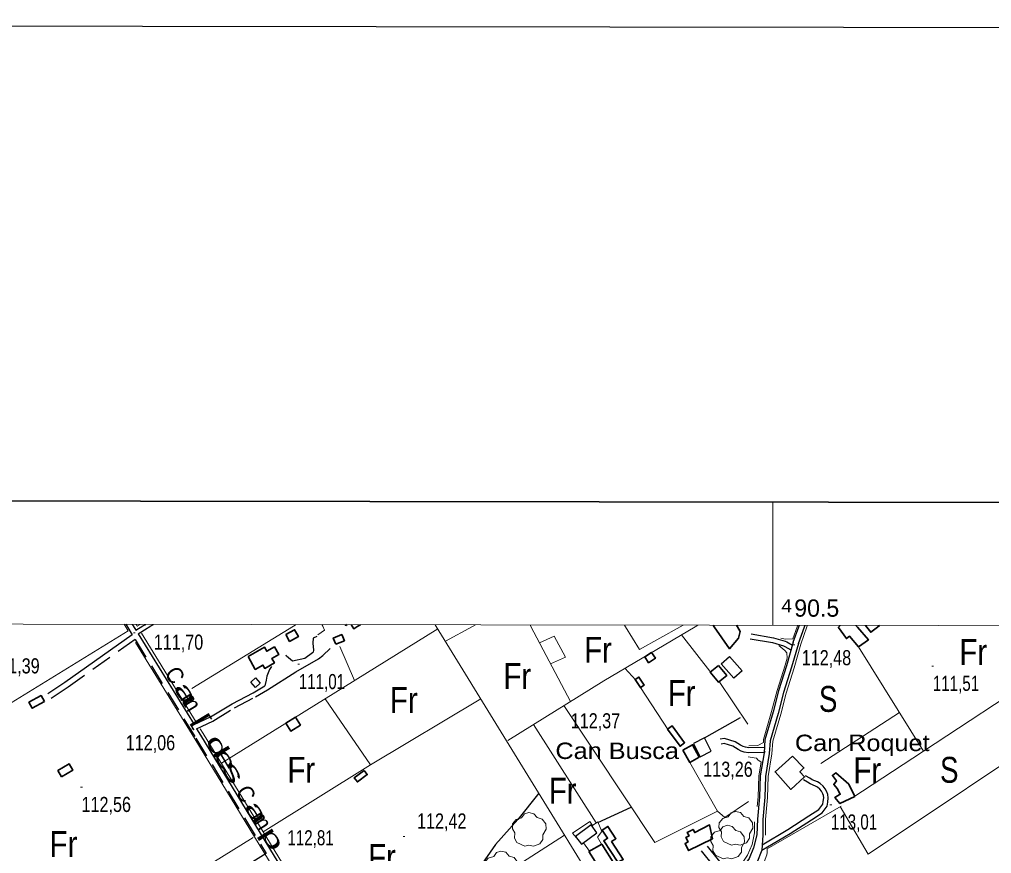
# Model space of a CAD drawing. Extents: x 487425 to 492029, y 4383576 to 4386788.
# Drawn here: x 490064 to 490627, y 4386305 to 4386788 of the extents above; entities that cross this region are included whole.
import ezdxf
from ezdxf.enums import TextEntityAlignment as Align

# ---------------------------------------------------------------- set-up
doc = ezdxf.new("R2010")
doc.units = 0
doc.header["$LTSCALE"] = 4
for name, pattern in [('DOTTED', [1.5, 0.3, -1.2]), ('LONG_DASHED', [7.5, 6, -1.5]), ('MEDIUM_DASHED', [4.5, 3, -1.5])]:
    doc.linetypes.add(name, pattern=pattern)
for name, color, linetype, lineweight in [('1', 7, 'Continuous', 13), ('2', 7, 'DOTTED', 13), ('21', 7, 'Continuous', 25), ('25', 7, 'LONG_DASHED', 25), ('29', 7, 'Continuous', 13), ('36', 7, 'Continuous', 25), ('38', 7, 'Continuous', 25), ('47', 7, 'Continuous', 35), ('51', 7, 'Continuous', 13), ('7', 7, 'Continuous', 13)]:
    doc.layers.add(name, color=color, linetype=linetype, lineweight=lineweight)
doc.layers.add('31', color=7, linetype='Continuous')
doc.layers.add('5', color=7, linetype='Continuous')

msp = doc.modelspace()

# ---------------------------------------------------------------- linework, layer by layer
at = {"layer": '1'}
msp.add_line((490500, 4386437.1), (490500, 4386508.5), dxfattribs=at)
at = {"layer": '1', "lineweight": 25}
msp.add_lwpolyline([(487429.26, 4386787.97), (492029.26, 4386781.28), (492024.61, 4383576.28), (487424.61, 4383582.97)], close=True, dxfattribs=at)
at = {"layer": '1', "lineweight": 35}
msp.add_lwpolyline([(487611.46, 4386512.7), (491328.86, 4386507.3), (491325.3, 4384052.3), (487607.9, 4384057.7)], close=True, dxfattribs=at)
at = {"layer": '1'}
msp.add_lwpolyline([(487681.9, 4386441.2), (491258.2, 4386436), (491255.4, 4384123.8), (487678, 4384129)], close=True, dxfattribs=at)
at = {"layer": '21'}
for points in [[(490475.05, 4386418.97), (490482.3, 4386410.73), (490477.42, 4386406.44), (490470.17, 4386414.68)], [(490203.36, 4386403.49), (490200.68, 4386401.08), (490197.89, 4386404.18), (490200.57, 4386406.59)], [(490460.52, 4386371.85), (490454.17, 4386368.63), (490458.09, 4386360.91), (490464.44, 4386364.13)], [(490394.92, 4386321.51), (490385.89, 4386314.86), (490389.26, 4386310.28), (490398.29, 4386316.93)]]:
    msp.add_lwpolyline(points, close=True, dxfattribs=at)
at = {"layer": '25'}
for p, q in [((490460.52, 4386371.85), (490482.57, 4386384.48)), ((490398.81, 4386322.94), (490418.16, 4386331.8))]:
    msp.add_line(p, q, dxfattribs=at)
msp.add_lwpolyline([(490364.68, 4386339.78), (490352.56, 4386324.7), (490339.63, 4386310.05), (490330.21, 4386296.88), (490327.72, 4386291.26), (490323.88, 4386283.4), (490325.69, 4386281)], dxfattribs=at)
at = {"layer": '29'}
for points in [[(490356.53, 4386309.22), (490351.99, 4386311.34), (490350.58, 4386313.88), (490350.68, 4386316.86), (490349.31, 4386319.27), (490349.35, 4386322.02), (490351.51, 4386324.62), (490354.7, 4386325.62), (490356.35, 4386327.81), (490358.92, 4386328.64), (490361.78, 4386327.99), (490363.73, 4386325.72), (490366.54, 4386324.9), (490368.67, 4386322.05), (490368.91, 4386318.92), (490367.03, 4386315.77), (490367.03, 4386313.09), (490365.21, 4386310.48), (490361.59, 4386309.14), (490358.82, 4386309.77)], [(490476.13, 4386309.84), (490471.59, 4386311.96), (490470.18, 4386314.5), (490470.28, 4386317.48), (490468.91, 4386319.89), (490468.95, 4386322.64), (490471.11, 4386325.24), (490474.3, 4386326.24), (490475.95, 4386328.43), (490478.52, 4386329.26), (490481.38, 4386328.61), (490483.33, 4386326.34), (490486.14, 4386325.52), (490488.27, 4386322.67), (490488.51, 4386319.54), (490486.63, 4386316.39), (490486.63, 4386313.71), (490484.81, 4386311.1), (490481.19, 4386309.76), (490478.42, 4386310.39)], [(490471.38, 4386301.83), (490466.84, 4386303.95), (490465.43, 4386306.49), (490465.53, 4386309.47), (490464.16, 4386311.88), (490464.2, 4386314.63), (490466.36, 4386317.23), (490469.55, 4386318.23), (490471.2, 4386320.42), (490473.77, 4386321.25), (490476.63, 4386320.6), (490478.58, 4386318.33), (490481.39, 4386317.51), (490483.52, 4386314.66), (490483.76, 4386311.53), (490481.88, 4386308.38), (490481.88, 4386305.7), (490480.06, 4386303.09), (490476.44, 4386301.75), (490473.67, 4386302.38)], [(490340.34, 4386286.85), (490335.8, 4386288.97), (490334.39, 4386291.51), (490334.49, 4386294.49), (490333.12, 4386296.9), (490333.16, 4386299.65), (490335.32, 4386302.25), (490338.51, 4386303.25), (490340.16, 4386305.44), (490342.73, 4386306.27), (490345.59, 4386305.62), (490347.54, 4386303.35), (490350.35, 4386302.53), (490352.48, 4386299.68), (490352.72, 4386296.55), (490350.84, 4386293.4), (490350.84, 4386290.72), (490349.02, 4386288.11), (490345.4, 4386286.77), (490342.63, 4386287.4)]]:
    msp.add_lwpolyline(points, close=True, dxfattribs=at)
at = {"layer": '36'}
for p, q in [((490511.93, 4386427.39), (490515.14, 4386436.12)), ((490514.89, 4386426.53), (490518.49, 4386436.12)), ((490515.14, 4386436.12), (490515.49, 4386437.08)), ((490518.49, 4386436.12), (490518.85, 4386437.08))]:
    msp.add_line(p, q, dxfattribs=at)
for points in [[(490511.93, 4386427.39), (490507.92, 4386413.69), (490503.37, 4386399.08), (490500.19, 4386386.92), (490495.53, 4386370.78), (490494.98, 4386363.28), (490492.76, 4386349.92), (490492.35, 4386337.65), (490491.18, 4386324.81), (490490.87, 4386315.76)], [(490514.89, 4386426.53), (490510.87, 4386412.8), (490506.33, 4386398.23), (490503.16, 4386386.1), (490498.58, 4386370.23), (490498.04, 4386362.92), (490495.84, 4386349.61), (490495.43, 4386337.46), (490494.26, 4386324.67), (490494.31, 4386315.54)], [(490490.87, 4386315.76), (490488.85, 4386308.16), (490486.42, 4386301.99), (490482.67, 4386296.79), (490479.17, 4386293.66), (490472.49, 4386289.3)], [(490494.31, 4386315.54), (490493.63, 4386306.76), (490490.8, 4386299.6), (490486.38, 4386293.46), (490482.39, 4386289.89), (490473.92, 4386285.81)]]:
    msp.add_lwpolyline(points, dxfattribs=at)
at = {"layer": '38', "linetype": 'MEDIUM_DASHED'}
for p, q in [((490125.59, 4386437.65), (490126.17, 4386436.7)), ((490126.17, 4386436.7), (490129.27, 4386431.66)), ((490132.68, 4386432.16), (490140.13, 4386436.68)), ((490140.13, 4386436.68), (490141.69, 4386437.62))]:
    msp.add_line(p, q, dxfattribs=at)
at = {"layer": '38'}
for p, q in [((490129.3, 4386437.64), (490129.89, 4386436.69)), ((490129.89, 4386436.69), (490131.42, 4386434.21)), ((490131.42, 4386434.21), (490135.5, 4386436.68)), ((490135.5, 4386436.68), (490137.07, 4386437.63)), ((490132.68, 4386432.16), (490165.05, 4386379.54))]:
    msp.add_line(p, q, dxfattribs=at)
for points in [[(490129.27, 4386431.66), (490090.32, 4386403.89), (490080.5, 4386397.34)], [(490236.2, 4386430.54), (490233.95, 4386429.57), (490233.87, 4386426.79), (490234.16, 4386422.75), (490234, 4386421.62), (490233.7, 4386421.1), (490229.19, 4386417.81), (490221.99, 4386416.26), (490218.55, 4386419.12), (490218.48, 4386419.87)], [(490486.97, 4386429.25), (490499.84, 4386427.05), (490506.31, 4386425.12), (490506.95, 4386424.88), (490510.58, 4386422.78)], [(490487.46, 4386432.06), (490500.49, 4386429.82), (490507.2, 4386427.82), (490508.16, 4386427.47), (490511.4, 4386425.59)], [(490207.51, 4386399.77), (490224, 4386410.18), (490237.14, 4386417.64), (490239.7, 4386419.51), (490243.76, 4386423.69)], [(490209.99, 4386413.14), (490208.71, 4386411.42), (490207.27, 4386407.68), (490206.81, 4386405.28), (490206.09, 4386402.12)], [(490165.05, 4386379.54), (490174.66, 4386384.01), (490187.11, 4386391.68), (490199.28, 4386398.03), (490206.09, 4386402.12)], [(490166.5, 4386377.18), (490168.81, 4386373.42), (490253.58, 4386234.23), (490290.96, 4386172.33)], [(490495.21, 4386366.4), (490486.12, 4386366.18), (490484.19, 4386366.43), (490482.95, 4386366.89), (490481.45, 4386367.68), (490478.2, 4386369.67), (490472.14, 4386371.62), (490469.57, 4386371.13)], [(490494.99, 4386363.48), (490485.97, 4386363.26), (490483.49, 4386363.58), (490481.77, 4386364.22), (490480.01, 4386365.14), (490476.97, 4386367), (490471.95, 4386368.62), (490470.11, 4386368.27)], [(490493.63, 4386306.81), (490510.08, 4386316.49), (490522.42, 4386324.5), (490528.56, 4386328.4), (490531.45, 4386332.41), (490531.92, 4386334.72), (490532.18, 4386337.12), (490531.91, 4386339.08), (490531.36, 4386340.64), (490530.4, 4386342.41), (490529.18, 4386343.89), (490527.44, 4386345.56), (490525.88, 4386346.39), (490522.88, 4386347.64), (490521.46, 4386348.57), (490519, 4386349.9)], [(490493.88, 4386310.02), (490508.69, 4386318.74), (490521, 4386326.72), (490526.71, 4386330.36), (490528.97, 4386333.49), (490529.31, 4386335.13), (490529.52, 4386337.08), (490529.33, 4386338.46), (490528.94, 4386339.57), (490528.2, 4386340.93), (490527.24, 4386342.1), (490525.88, 4386343.4), (490524.75, 4386344), (490521.64, 4386345.3), (490520.11, 4386346.3), (490517.75, 4386347.57)], [(490475.82, 4386291.47), (490469.41, 4386300.21), (490462.29, 4386309.25)], [(490206.78, 4386304.96), (490182.74, 4386289.89), (490172.6, 4386282.29), (490169.93, 4386278.98), (490169.27, 4386276.86), (490168.65, 4386275.86), (490165.86, 4386274.91), (490165.03, 4386275.15), (490164.54, 4386275.37)], [(490472.16, 4386289.08), (490465.93, 4386297.57), (490458.86, 4386306.56)]]:
    msp.add_lwpolyline(points, dxfattribs=at)
at = {"layer": '38', "linetype": 'MEDIUM_DASHED'}
for points in [[(490130.95, 4386428.92), (490092.14, 4386401.26), (490082.28, 4386394.68)], [(490130.95, 4386428.92), (490166.1, 4386371.76), (490206.78, 4386304.96)], [(490166.5, 4386377.18), (490175.97, 4386381.59), (490188.47, 4386389.29), (490200.62, 4386395.63), (490207.51, 4386399.77)]]:
    msp.add_lwpolyline(points, dxfattribs=at)
at = {"layer": '47'}
for p, q in [((490256.08, 4386437.46), (490256.65, 4386436.51)), ((490259.91, 4386436.5), (490261.49, 4386437.45)), ((490465.62, 4386437.15), (490465.51, 4386437.07)), ((490465.51, 4386437.07), (490466.11, 4386436.2)), ((490479.54, 4386436.18), (490478.99, 4386437.13)), ((490538.19, 4386436.09), (490538.01, 4386435.89)), ((490539.05, 4386437.05), (490538.19, 4386436.09)), ((490549.05, 4386436.07), (490548.22, 4386437.03)), ((490553.7, 4386437.02), (490554.44, 4386436.07)), ((490560.64, 4386436.06), (490561.88, 4386437.01))]:
    msp.add_line(p, q, dxfattribs=at)
for points in [[(490218.21, 4386431.71), (490223.28, 4386434.53), (490225.48, 4386430.57), (490220.41, 4386427.75)], [(490247.14, 4386426.08), (490252.08, 4386428.13), (490250.6, 4386431.69), (490245.66, 4386429.64)], [(490196.36, 4386419.03), (490205.75, 4386424.48), (490207.17, 4386422.02), (490211.58, 4386424.58), (490214.13, 4386420.16), (490210.13, 4386417.86), (490211.61, 4386415.26), (490206.01, 4386412.08), (490204.88, 4386414.05), (490200.52, 4386411.56)], [(490429.92, 4386421.35), (490425.96, 4386418.75), (490428.18, 4386415.36), (490432.14, 4386417.96)], [(490468.59, 4386413.89), (490463.87, 4386409.95), (490468.71, 4386404.14), (490473.43, 4386408.08)], [(490420.43, 4386405.78), (490423.41, 4386401), (490425.52, 4386402.32), (490422.54, 4386407.1)], [(490078.42, 4386392.91), (490071.38, 4386389.08), (490069.49, 4386392.56), (490076.53, 4386396.39)], [(490223.77, 4386383.86), (490218.22, 4386380.43), (490221.05, 4386375.85), (490226.6, 4386379.28)], [(490439.17, 4386376.86), (490446.37, 4386367.08), (490449.04, 4386369.04), (490441.84, 4386378.82)], [(490448.05, 4386364.84), (490451.95, 4386357.72), (490457.49, 4386360.76), (490453.59, 4386367.88)], [(490511.4, 4386361.29), (490501.4, 4386352.18), (490510.59, 4386342.07), (490518.49, 4386349.25), (490515.72, 4386352.28), (490518.09, 4386354.45)], [(490088.41, 4386349.31), (490094.99, 4386353.21), (490092.86, 4386356.8), (490086.28, 4386352.9)], [(490263.57, 4386353), (490257.83, 4386348.81), (490259.58, 4386346.42), (490265.32, 4386350.61)], [(490547.54, 4386337.86), (490544.04, 4386345.07), (490536.56, 4386351.62), (490534.61, 4386350.13), (490536.85, 4386346.97), (490535.34, 4386344.87), (490537.51, 4386342.32), (490538.48, 4386340.29), (490539.07, 4386339.24), (490536.07, 4386337.37), (490538.91, 4386333.84)], [(490410.38, 4386299.94), (490402.24, 4386312.34), (490404.43, 4386313.77), (490401.36, 4386318.45), (490404.63, 4386320.59), (490409.29, 4386313.46), (490406.75, 4386311.8), (490413.49, 4386301.47)], [(490465.07, 4386313.43), (490451.33, 4386306.65), (490449.29, 4386310.75), (490451, 4386311.6), (490449.72, 4386314.15), (490451.62, 4386315.12), (490450.57, 4386317.15), (490453.91, 4386318.88), (490454.86, 4386317.03), (490463.45, 4386321.44)], [(490393.6, 4386305.99), (490404.64, 4386288.71), (490410.63, 4386292.55), (490407.37, 4386297.61), (490408.68, 4386298.45), (490401.02, 4386310.38)]]:
    msp.add_lwpolyline(points, close=True, dxfattribs=at)
for points in [[(490252.57, 4386437.46), (490252.85, 4386436.99), (490253.63, 4386437.46)], [(490256.65, 4386436.51), (490257.51, 4386435.06), (490259.91, 4386436.5)], [(490466.11, 4386436.2), (490474.92, 4386423.47), (490480.18, 4386429.68), (490481.09, 4386433.5), (490479.54, 4386436.18)], [(490538.01, 4386435.89), (490542.64, 4386429.43), (490544.52, 4386430.77), (490549.68, 4386424.61), (490555.39, 4386428.72), (490549.05, 4386436.07)], [(490554.44, 4386436.07), (490556.75, 4386433.06), (490560.64, 4386436.06)]]:
    msp.add_lwpolyline(points, dxfattribs=at)
at = {"layer": '51'}
for p, q in [((490127.02, 4386433.81), (490001.46, 4386356.91)), ((490124.66, 4386437.65), (490125.24, 4386436.7)), ((490125.24, 4386436.7), (490127.02, 4386433.81)), ((490131.48, 4386437.64), (490132.06, 4386436.69)), ((490132.06, 4386436.69), (490132.29, 4386436.31)), ((490132.81, 4386437.01), (490133.84, 4386437.63)), ((490163.69, 4386400.46), (490222.61, 4386436.56)), ((490180.87, 4386357.16), (490306.12, 4386435.07)), ((490222.61, 4386436.56), (490224.15, 4386437.5)), ((490239.05, 4386437.48), (490239.52, 4386436.53)), ((490304.68, 4386437.39), (490305.27, 4386436.43)), ((490310.54, 4386427.88), (490326.27, 4386436.4)), ((490326.27, 4386436.4), (490328.03, 4386437.35)), ((490359.56, 4386437.31), (490360.06, 4386436.35)), ((490360.06, 4386436.35), (490382.91, 4386392.97)), ((490414.79, 4386436.27), (490414.2, 4386437.23)), ((490448.1, 4386437.18), (490446.42, 4386436.23)), ((490456.74, 4386437.17), (490455.12, 4386436.21)), ((490511.73, 4386429.23), (490514.15, 4386436.13)), ((490514.15, 4386436.13), (490514.49, 4386437.08)), ((490516.36, 4386426.1), (490519.77, 4386436.12)), ((490519.77, 4386436.12), (490520.1, 4386437.07)), ((490134.63, 4386432.51), (490166.38, 4386380.89)), ((490447.13, 4386431.51), (490464.91, 4386408.71)), ((490249.46, 4386424.8), (490257.92, 4386405.09)), ((490420.77, 4386405.25), (490414.48, 4386412.25)), ((490439.42, 4386376.53), (490423.41, 4386401)), ((490469.1, 4386404.47), (490485.66, 4386379.89)), ((490240.97, 4386394.54), (490267.26, 4386356.37)), ((490573.36, 4386386.66), (490527.88, 4386357.04)), ((490397.9, 4386322.64), (490361.63, 4386379.68)), ((490587.36, 4386364.21), (490545.78, 4386337.04)), ((490199.28, 4386314.2), (490074.21, 4386236.81)), ((490394.03, 4386306.25), (490390.48, 4386311.18)), ((490400.95, 4386310.34), (490398.56, 4386314.47))]:
    msp.add_line(p, q, dxfattribs=at)
for points in [[(490239.52, 4386436.53), (490240.64, 4386434.27), (490236.66, 4386431.59)], [(490305.27, 4386436.43), (490345.95, 4386370.24), (490415.95, 4386256.36)], [(490455.12, 4386436.21), (490402.21, 4386405.01), (490346.62, 4386370.31)], [(490446.42, 4386436.23), (490422.95, 4386423.02), (490414.79, 4386436.27)], [(490365, 4386426.99), (490373.57, 4386430.81), (490379.98, 4386418.72), (490371.42, 4386414.79)], [(490511.73, 4386429.23), (490507.33, 4386429.09), (490504.63, 4386429.62)], [(490131.14, 4386427.1), (490165.43, 4386371.35), (490250.19, 4386232.17), (490286.91, 4386171.38)], [(490516.36, 4386426.1), (490512.34, 4386412.36), (490507.8, 4386397.81), (490504.64, 4386385.69), (490500.1, 4386369.96), (490499.56, 4386362.74), (490497.37, 4386349.46), (490496.96, 4386337.36), (490495.79, 4386324.6), (490495.84, 4386315.55)], [(490508.36, 4386418.05), (490508.28, 4386421.21), (490507.08, 4386422.41), (490503.57, 4386425.35)], [(490549.68, 4386424.61), (490587.36, 4386364.21), (490655.32, 4386408.98)], [(490494.62, 4386369.24), (490494.73, 4386370.92), (490499.41, 4386387.13), (490502.6, 4386399.3), (490507.15, 4386413.92), (490508.36, 4386418.05)], [(490204.99, 4386317.56), (490267.26, 4386356.37), (490331.01, 4386394.56)], [(490379.2, 4386390.65), (490431.77, 4386311.22), (490468.11, 4386329.48), (490451.95, 4386357.72)], [(490168.66, 4386377.18), (490170.38, 4386374.38), (490255.15, 4386235.18), (490292.54, 4386173.28)], [(490669.62, 4386380.93), (490555.31, 4386304.55), (490539.11, 4386332.14)], [(490494.62, 4386369.24), (490491.4, 4386367.43), (490486.15, 4386367.22)], [(490493.27, 4386357.85), (490491.45, 4386359.25), (490490.55, 4386360.16), (490489.27, 4386360.38), (490485.83, 4386360.92)], [(490491.06, 4386332.24), (490491.55, 4386337.7), (490491.96, 4386350), (490493.27, 4386357.85)], [(490468.11, 4386329.48), (490472.3, 4386325.8), (490486.05, 4386334.98)], [(490508.88, 4386243.05), (490483.15, 4386289.83), (490488.03, 4386293.34), (490494.04, 4386296.55), (490495.71, 4386301.72), (490496.61, 4386304.19), (490496.77, 4386305.54), (490496.85, 4386307.57), (490539.58, 4386332.41)], [(490398.56, 4386314.47), (490401.04, 4386317.69), (490398.74, 4386323.17), (490395.66, 4386321.23), (490394.09, 4386323.48), (490384.17, 4386316.61), (490386.51, 4386314.03)], [(490489.47, 4386323.18), (490489.38, 4386316.88), (490488.16, 4386310.06), (490485.37, 4386304), (490483.11, 4386300.48), (490479.5, 4386296.29), (490477.02, 4386295.78), (490475.82, 4386295.63), (490473.05, 4386295.64), (490472.67, 4386295.71)], [(490254.11, 4386236.9), (490326.05, 4386281.22), (490379.53, 4386315.63)]]:
    msp.add_lwpolyline(points, dxfattribs=at)
at = {"layer": '7'}
for p, q in [((490129.99, 4386432.77), (490130.99, 4386432.77)), ((490511.77, 4386425.7), (490512.77, 4386425.7)), ((490225.16, 4386414.49), (490226.16, 4386414.49)), ((490592.18, 4386413.46), (490593.18, 4386413.46)), ((490163.86, 4386377.19), (490164.86, 4386377.19)), ((490399.19, 4386365), (490400.19, 4386365)), ((490494.93, 4386363.82), (490495.93, 4386363.82)), ((490099.43, 4386343.34), (490100.43, 4386343.34)), ((490533.16, 4386333.18), (490534.16, 4386333.18)), ((490286.04, 4386314.81), (490287.04, 4386314.81))]:
    msp.add_line(p, q, dxfattribs=at)

# ---------------------------------------------------------------- texts
at = {"layer": '2', "width": 1.1}
msp.add_text('4', height=7.5, rotation=359.917, dxfattribs=at).set_placement((490504.99, 4386444.59))
at = {"layer": '2'}
msp.add_text('90.5', height=10, rotation=359.917, dxfattribs=at).set_placement((490512.49, 4386442.08))
at = {"layer": '31'}
for s, width, p in [('Fr', 0.85, (490398.88, 4386415.37)), ('Fr', 0.85, (490616.1, 4386414.1)), ('Fr', 0.85, (490352.16, 4386400.21)), ('Fr', 0.85, (490447.32, 4386390.31)), ('Fr', 0.85, (490286.49, 4386386.31)), ('S', 0.8, (490532.12, 4386386.94)), ('Fr', 0.85, (490227.13, 4386345.88)), ('Fr', 0.85, (490554.76, 4386345.65)), ('S', 0.8, (490602.22, 4386345.88)), ('Fr', 0.85, (490378.44, 4386333.8)), ('Fr', 0.85, (490089.47, 4386302.92)), ('Fr', 0.85, (490273.86, 4386295.34))]:
    msp.add_text(s, height=15, dxfattribs=dict(at, width=width)).set_placement(p, align=Align.CENTER)
at = {"layer": '5'}
for s, rotation, width, p in [('C', 301.329, 0.95, (490149.97, 4386405.77)), ('a', 301.329, 1.95, (490156.43, 4386395.17)), ('m', 301.329, 0.95, (490159.28, 4386390.49)), ('[', 301.329, 1.6, (490165.69, 4386379.96)), ('d', 300.417, 1.85, (490174.76, 4386364.78)), ('e', 300.417, 1.9, (490179.25, 4386357.11)), ('s', 300.417, 1.95, (490183.74, 4386349.47)), ('C', 300.417, 0.95, (490191.01, 4386337.09)), ('a', 300.417, 1.9, (490197.25, 4386326.48)), ('m', 301.832, 0.95, (490200.11, 4386321.7)), ('p', 301.832, 1.9, (490206.65, 4386311.17))]:
    msp.add_text(s, height=9.49, rotation=rotation, dxfattribs=dict(at, width=width)).set_placement(p, align=Align.CENTER)
at = {"layer": '5', "width": 1.15}
for s, p in [('Can Roquet', (490590.83, 4386364.24)), ('Can Busca', (490445.71, 4386359.66))]:
    msp.add_text(s, height=9.5, dxfattribs=at).set_placement(p, align=Align.RIGHT)
at = {"layer": '7'}
for s, width, p in [('111,70', 0.8, (490141.75, 4386422.96)), ('112,48', 0.8, (490516.8, 4386413.97)), ('111,39', 0.8, (490047.08, 4386409.21)), ('111,01', 0.75, (490225.66, 4386400.12)), ('111,51', 0.75, (490592.68, 4386399.09)), ('112,37', 0.8, (490383.09, 4386377.43)), ('112,06', 0.8, (490125.5, 4386364.71)), ('113,26', 0.8, (490459.81, 4386349.35)), ('112,56', 0.8, (490099.93, 4386328.97)), ('112,42', 0.8, (490294.12, 4386319.39)), ('113,01', 0.75, (490533.66, 4386318.81)), ('112,81', 0.75, (490219.08, 4386309.67))]:
    msp.add_text(s, height=8.75, dxfattribs=dict(at, width=width)).set_placement(p)

doc.saveas('drawing.dxf')
